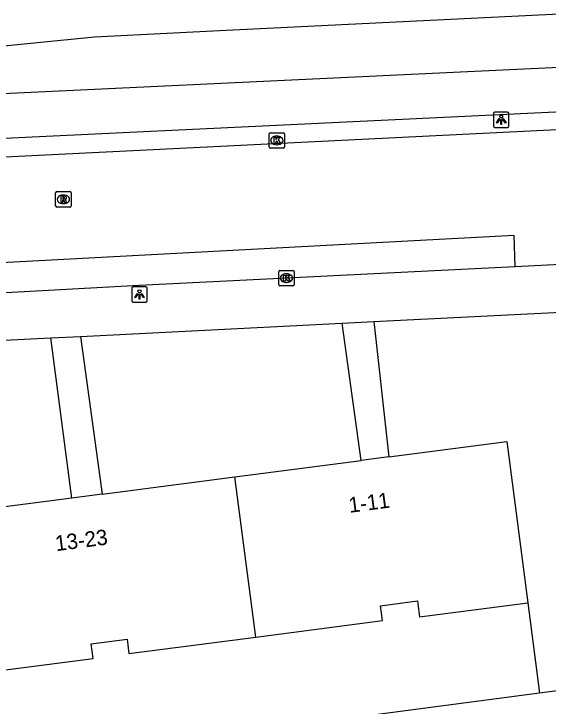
# Model space of a CAD drawing. Extents: x 161084 to 161928, y 385355 to 386522.
# Drawn here: x 161244.42 to 161279.1, y 385706.58 to 385751.51 of the extents above; entities that cross this region are included whole.
import ezdxf

# ---------------------------------------------------------------- set-up
doc = ezdxf.new("R2010")
doc.units = 0
for name, color, linetype in [('IMGEO_Fietspad_open', 7, 'Continuous'), ('IMGEO_Kolk', 7, 'Continuous'), ('IMGEO_Lichtpunt', 7, 'Continuous'), ('IMGEO_Pand', 7, 'Continuous'), ('IMGEO_Pand_nummerreeks', 7, 'Continuous'), ('IMGEO_Rijbaan_lokaal_gesloten', 7, 'Continuous'), ('IMGEO_Rioolput', 7, 'Continuous'), ('IMGEO_Voetpad_open', 7, 'Continuous')]:
    doc.layers.add(name, color=color, linetype=linetype)

msp = doc.modelspace()

# ---------------------------------------------------------------- linework, layer by layer
at = {"layer": 'IMGEO_Fietspad_open'}
for points in [[(161242.323, 385746.265), (161279.817, 385748.052)], [(161242.423, 385743.373), (161280.03, 385745.166)]]:
    msp.add_lwpolyline(points, dxfattribs=at)
at = {"layer": 'IMGEO_Kolk'}
for p, q in [((161260.991, 385742.869), (161260.991, 385743.721)), ((161261.066, 385743.795), (161261.918, 385743.795)), ((161261.479, 385743.575), (161261.504, 385743.575)), ((161261.992, 385743.721), (161261.992, 385742.869)), ((161261.918, 385742.795), (161261.066, 385742.795)), ((161261.502, 385743.015), (161261.477, 385743.015)), ((161261.611, 385733.933), (161261.611, 385734.785)), ((161261.686, 385734.859), (161262.538, 385734.859)), ((161262.099, 385734.639), (161262.124, 385734.639)), ((161262.612, 385734.785), (161262.612, 385733.933)), ((161262.122, 385734.079), (161262.097, 385734.079)), ((161262.538, 385733.859), (161261.686, 385733.859))]:
    msp.add_line(p, q, dxfattribs=at)
for points in [[(161260.991, 385742.869), (161260.991, 385743.721)], [(161261.066, 385743.795), (161261.918, 385743.795)], [(161261.312, 385743.495), (161261.435, 385743.495), (161261.435, 385743.344), (161261.565, 385743.495), (161261.729, 385743.495), (161261.583, 385743.344), (161261.736, 385743.095), (161261.584, 385743.095), (161261.499, 385743.259), (161261.435, 385743.192), (161261.435, 385743.095), (161261.312, 385743.095), (161261.312, 385743.495)], [(161261.992, 385743.721), (161261.992, 385742.869)], [(161261.918, 385742.795), (161261.066, 385742.795)], [(161261.611, 385733.933), (161261.611, 385734.785)], [(161261.686, 385734.859), (161262.538, 385734.859)], [(161261.932, 385734.559), (161262.055, 385734.559), (161262.055, 385734.408), (161262.185, 385734.559), (161262.349, 385734.559), (161262.203, 385734.408), (161262.356, 385734.159), (161262.204, 385734.159), (161262.119, 385734.323), (161262.055, 385734.256), (161262.055, 385734.159), (161261.932, 385734.159), (161261.932, 385734.559)], [(161262.612, 385734.785), (161262.612, 385733.933)], [(161262.538, 385733.859), (161261.686, 385733.859)]]:
    msp.add_lwpolyline(points, dxfattribs=at)
for centre, start, end in [((161261.068, 385743.719), 91.552, 178.448), ((161261.068, 385743.719), 91.552, 178.448), ((161261.916, 385743.719), 1.552, 88.448), ((161261.916, 385743.719), 1.552, 88.448), ((161261.068, 385742.871), 181.552, 268.448), ((161261.068, 385742.871), 181.552, 268.448), ((161261.916, 385742.871), 271.552, 358.448), ((161261.916, 385742.871), 271.552, 358.448), ((161261.688, 385734.783), 91.552, 178.448), ((161261.688, 385734.783), 91.552, 178.448), ((161262.536, 385734.783), 1.552, 88.448), ((161262.536, 385734.783), 1.552, 88.448), ((161261.688, 385733.935), 181.552, 268.448), ((161261.688, 385733.935), 181.552, 268.448), ((161262.536, 385733.935), 271.552, 358.448), ((161262.536, 385733.935), 271.552, 358.448)]:
    msp.add_arc(centre, 0.0765, start, end, dxfattribs=at)
for centre, major_axis, ratio, start_param, end_param in [((161261.478, 385743.295), (-0.387, 0.002), 0.722429, 4.712389, 7.853982), ((161261.503, 385743.295), (-0.39, 0.002), 0.717154, 1.570796, 4.712389), ((161262.098, 385734.359), (-0.387, 0.002), 0.722429, 4.712389, 7.853982), ((161262.123, 385734.359), (-0.39, 0.002), 0.717154, 1.570796, 4.712389)]:
    msp.add_ellipse(centre, major_axis=major_axis, ratio=ratio, start_param=start_param, end_param=end_param, dxfattribs=at)
at = {"layer": 'IMGEO_Lichtpunt'}
for p, q in [((161275.552, 385745.042), (161275.552, 385744.235)), ((161275.552, 385745.042), (161275.552, 385744.235)), ((161276.454, 385745.137), (161275.646, 385745.137)), ((161276.454, 385745.137), (161275.646, 385745.137)), ((161276.548, 385744.235), (161276.548, 385745.042)), ((161276.548, 385744.235), (161276.548, 385745.042)), ((161275.646, 385744.141), (161276.454, 385744.141)), ((161275.646, 385744.141), (161276.454, 385744.141)), ((161252.079, 385733.704), (161252.079, 385732.897)), ((161252.079, 385733.704), (161252.079, 385732.897)), ((161252.981, 385733.799), (161252.173, 385733.799)), ((161252.981, 385733.799), (161252.173, 385733.799)), ((161253.075, 385732.897), (161253.075, 385733.704)), ((161253.075, 385732.897), (161253.075, 385733.704)), ((161252.173, 385732.803), (161252.981, 385732.803)), ((161252.173, 385732.803), (161252.981, 385732.803))]:
    msp.add_line(p, q, dxfattribs=at)
for points in [[(161275.926, 385744.706), (161275.965, 385744.678), (161275.777, 385744.416), (161275.739, 385744.443), (161275.926, 385744.706)], [(161276.028, 385744.658), (161276.075, 385744.658), (161276.075, 385744.336), (161276.028, 385744.336), (161276.028, 385744.658)], [(161276.138, 385744.678), (161276.176, 385744.705), (161276.363, 385744.443), (161276.324, 385744.415), (161276.138, 385744.678)], [(161252.453, 385733.368), (161252.492, 385733.34), (161252.304, 385733.078), (161252.266, 385733.105), (161252.453, 385733.368)], [(161252.555, 385733.32), (161252.602, 385733.32), (161252.602, 385732.998), (161252.555, 385732.998), (161252.555, 385733.32)], [(161252.665, 385733.34), (161252.703, 385733.367), (161252.89, 385733.105), (161252.851, 385733.077), (161252.665, 385733.34)]]:
    msp.add_lwpolyline(points, dxfattribs=at)
for centre in [(161276.051, 385744.84), (161252.578, 385733.502)]:
    msp.add_circle(centre, 0.0994, dxfattribs=at)
for centre, start, end in [((161275.646, 385745.042), 90, 180), ((161275.646, 385745.042), 90, 180), ((161276.454, 385745.042), 0, 90), ((161276.454, 385745.042), 0, 90), ((161275.646, 385744.235), 180, 270), ((161275.646, 385744.235), 180, 270), ((161276.454, 385744.235), 270, 0), ((161276.454, 385744.235), 270, 360), ((161252.173, 385733.704), 90, 180), ((161252.173, 385733.704), 90, 180), ((161252.981, 385733.704), 0, 90), ((161252.981, 385733.704), 0, 90), ((161252.173, 385732.897), 180, 270), ((161252.173, 385732.897), 180, 270), ((161252.981, 385732.897), 270, 0), ((161252.981, 385732.897), 270, 360)]:
    msp.add_arc(centre, 0.0946, start, end, dxfattribs=at)
at = {"layer": 'IMGEO_Pand'}
for points in [[(161268.759, 385722.764), (161276.404, 385723.762), (161277.771, 385713.29)], [(161258.761, 385721.458), (161266.97, 385722.53)], [(161268.759, 385722.764), (161266.97, 385722.53)], [(161250.157, 385720.335), (161258.761, 385721.458)], [(161260.119, 385711.061), (161258.761, 385721.458)], [(161250.157, 385720.335), (161248.195, 385720.078)], [(161248.195, 385720.078), (161239.996, 385719.008)], [(161260.119, 385711.061), (161268.343, 385712.135), (161268.217, 385713.101), (161270.607, 385713.413), (161270.743, 385712.372), (161277.771, 385713.29)], [(161241.353, 385708.61), (161249.563, 385709.682), (161249.44, 385710.624), (161251.771, 385710.928), (161251.894, 385709.987), (161260.119, 385711.061)]]:
    msp.add_lwpolyline(points, dxfattribs=at)
at = {"layer": 'IMGEO_Rijbaan_lokaal_gesloten'}
for points in [[(161242.513, 385742.169), (161280.109, 385744.015)], [(161276.964, 385735.09), (161276.893, 385737.129), (161235.882, 385734.948), (161235.991, 385732.925)], [(161280.741, 385735.276), (161276.964, 385735.09)]]:
    msp.add_lwpolyline(points, dxfattribs=at)
at = {"layer": 'IMGEO_Rioolput'}
for p, q in [((161247.137, 385739.043), (161247.137, 385739.895)), ((161247.212, 385739.969), (161248.064, 385739.969)), ((161248.138, 385739.895), (161248.138, 385739.043)), ((161247.625, 385739.749), (161247.65, 385739.749)), ((161247.648, 385739.189), (161247.623, 385739.189)), ((161248.064, 385738.969), (161247.212, 385738.969))]:
    msp.add_line(p, q, dxfattribs=at)
for points in [[(161247.137, 385739.043), (161247.137, 385739.895)], [(161247.212, 385739.969), (161248.064, 385739.969)], [(161248.138, 385739.895), (161248.138, 385739.043)], [(161247.726, 385739.667), (161247.474, 385739.669), (161247.474, 385739.269)], [(161247.474, 385739.269), (161247.598, 385739.269), (161247.598, 385739.431), (161247.609, 385739.431)], [(161247.652, 385739.588), (161247.598, 385739.588), (161247.598, 385739.507)], [(161247.598, 385739.507), (161247.65, 385739.507)], [(161247.656, 385739.402), (161247.727, 385739.269), (161247.867, 385739.269), (161247.802, 385739.395)], [(161248.064, 385738.969), (161247.212, 385738.969)]]:
    msp.add_lwpolyline(points, dxfattribs=at)
for centre, radius, start, end in [((161247.214, 385739.893), 0.0765, 91.552, 178.448), ((161247.214, 385739.893), 0.0765, 91.552, 178.448), ((161248.062, 385739.893), 0.0765, 1.552, 88.448), ((161248.062, 385739.893), 0.0765, 1.552, 88.448), ((161247.608, 385739.378), 0.0533, 26.0293, 88.6989), ((161247.634, 385739.696), 0.19, 274.7715, 282.9687), ((161247.658, 385739.492), 0.0964, 77.0061, 93.1865), ((161247.672, 385739.549), 0.0378, 276.6634, 79.6772), ((161247.725, 385739.557), 0.109, 350.3612, 89.416), ((161247.723, 385739.557), 0.112, 277.5842, 350.9817), ((161247.707, 385739.342), 0.108, 29.5134, 73.7905), ((161247.214, 385739.045), 0.0765, 181.552, 268.448), ((161247.214, 385739.045), 0.0765, 181.552, 268.448), ((161248.062, 385739.045), 0.0765, 271.552, 358.448), ((161248.062, 385739.045), 0.0765, 271.552, 358.448)]:
    msp.add_arc(centre, radius, start, end, dxfattribs=at)
for centre, major_axis, ratio, start_param, end_param in [((161247.624, 385739.469), (-0.387, 0.002), 0.722429, 4.712389, 7.853982), ((161247.649, 385739.469), (-0.39, 0.002), 0.717154, 1.570796, 4.712389)]:
    msp.add_ellipse(centre, major_axis=major_axis, ratio=ratio, start_param=start_param, end_param=end_param, dxfattribs=at)
at = {"layer": 'IMGEO_Voetpad_open'}
for points in [[(161280.258, 385751.507), (161257.774, 385750.404), (161249.651, 385750), (161241.806, 385749.216)], [(161276.964, 385735.09), (161252.551, 385733.889), (161239.165, 385733.149), (161236.22, 385732.937), (161235.991, 385732.925)], [(161267.786, 385731.533), (161281.229, 385732.209)], [(161248.751, 385730.577), (161265.72, 385731.43)], [(161265.72, 385731.43), (161267.786, 385731.533)], [(161266.97, 385722.53), (161265.72, 385731.43)], [(161267.786, 385731.533), (161268.759, 385722.764)], [(161230.025, 385729.636), (161246.817, 385730.48)], [(161246.817, 385730.48), (161248.751, 385730.577)], [(161248.195, 385720.078), (161246.817, 385730.48)], [(161248.751, 385730.577), (161250.157, 385720.335)], [(161277.771, 385713.29), (161278.537, 385707.418)], [(161282.968, 385708.005), (161278.537, 385707.418)], [(161278.537, 385707.418), (161224.363, 385700.277)]]:
    msp.add_lwpolyline(points, dxfattribs=at)

# ---------------------------------------------------------------- texts
at = {"layer": 'IMGEO_Pand_nummerreeks'}
for s, p in [('1-11', (161266.213, 385719.124)), ('13-23', (161247.171, 385716.637))]:
    msp.add_text(s, height=1, rotation=7.437, dxfattribs=at).set_placement(p)

doc.saveas('drawing.dxf')
